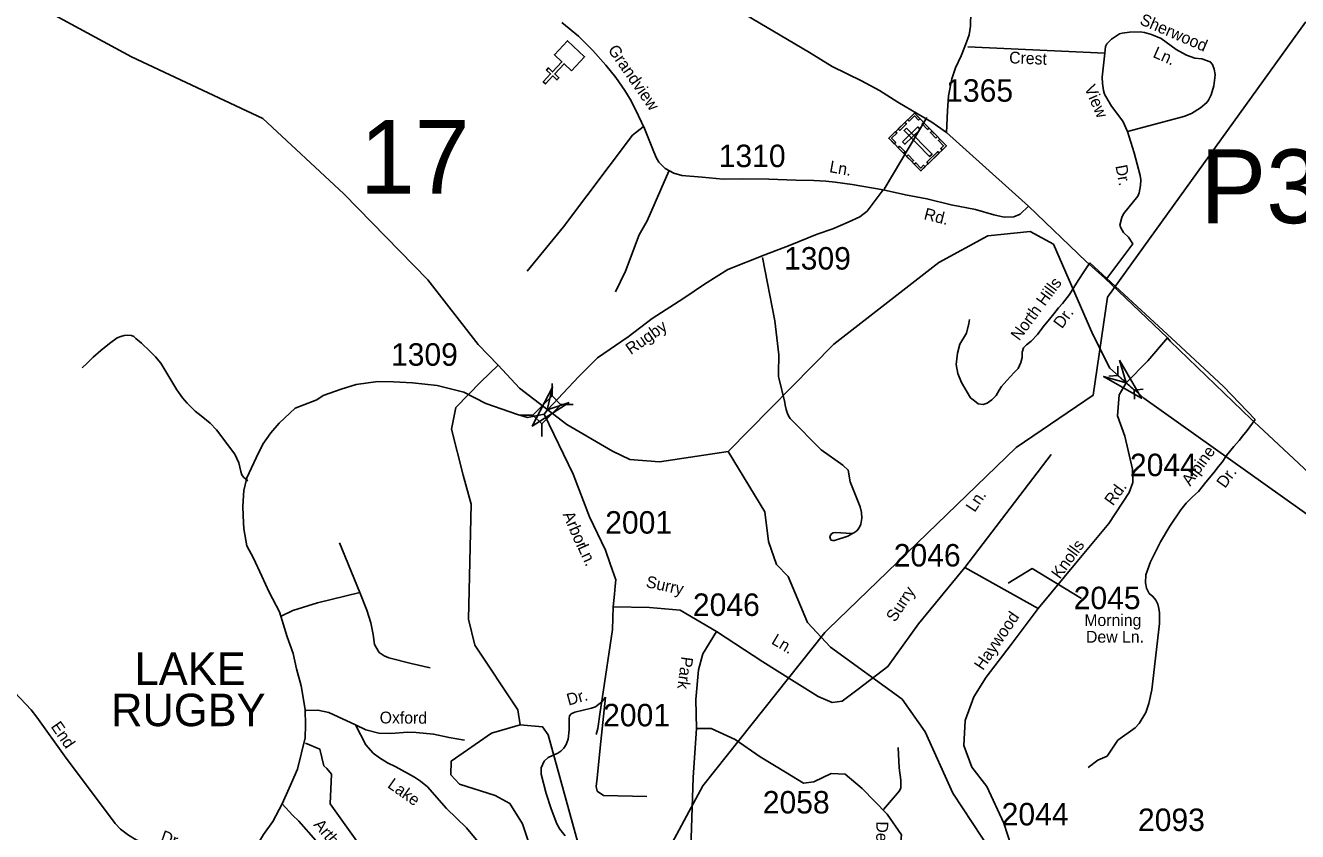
# Model space of a CAD drawing. Extents: x 884530 to 1028605, y 526725 to 653634.
# Drawn here: x 944694 to 951762, y 603462 to 607943 of the extents above; entities that cross this region are included whole.
import ezdxf

# ---------------------------------------------------------------- set-up
doc = ezdxf.new("R2010")
doc.units = 0
for name, color, linetype in [('Exist Cultural Cemetery CELL', 7, 'Continuous'), ('Exist Cultural Church CELL', 7, 'Continuous'), ('Exist Hydrographic Bay Label', 7, 'Continuous'), ('Exist Hydrographic Creek Single Shore', 7, 'Continuous'), ('Exist Hydrographic Lake Shore Label', 7, 'Continuous'), ('Exist Hydrographic Misc Water Feature', 7, 'Continuous'), ('Exist Road Non-System Type 51', 7, 'Continuous'), ('Exist Road Non-System Type 51 Label', 7, 'Continuous'), ('Exist Road Primary NC Attributed', 7, 'Continuous'), ('Exist Road Secondary Structure Pipe Attributed CELL', 7, 'Continuous'), ('Exist Road Secondary Structure Pipe CELL', 7, 'Continuous'), ('Exist Road Secondary Structure Pipe Number Label', 7, 'Continuous'), ('Exist Road Secondary Structure Standard Bridge Attributed CELL', 7, 'Continuous'), ('Exist Road Secondary Structure Standard Bridge CELL', 7, 'Continuous'), ('Exist Road Secondary Structure Standard Bridge Number Label', 7, 'Continuous'), ('Exist Road Secondary Type 51 Attributed', 7, 'Continuous'), ('Exist Road Secondary Type 51 Label', 7, 'Continuous'), ('Exist Road Secondary Type 51 Number Label', 7, 'Continuous'), ('Exist Utilities Electrical Transmission Line', 7, 'Continuous')]:
    doc.layers.add(name, color=color, linetype=linetype)

msp = doc.modelspace()

# ---------------------------------------------------------------- linework, layer by layer
at = {"layer": 'Exist Cultural Cemetery CELL'}
for points in [[(949490.6, 607315.6), (949632.8, 607455), (949811, 607273.1), (949668.8, 607133.7)], [(949663.2, 607424), (949655.1, 607416.1), (949632.6, 607439.1), (949603.6, 607410.7), (949595.8, 607418.6), (949632.9, 607455)], [(949543.5, 607367.5), (949580.6, 607403.7), (949588.5, 607395.6), (949551.5, 607359.3)], [(949567.4, 607295.6), (949580.5, 607282.2), (949664.6, 607364.6), (949651.5, 607378)], [(949706.2, 607363.8), (949675.9, 607394.8), (949684, 607402.7), (949714.3, 607371.8)], [(949520.9, 607284.7), (949529, 607292.6), (949506.5, 607315.6), (949535.5, 607344), (949527.7, 607352), (949490.6, 607315.6)], [(949589, 607371), (949575.7, 607357.9), (949717.6, 607213.1), (949730.9, 607226.1)], [(949752.3, 607316.7), (949722, 607347.7), (949730.1, 607355.6), (949760.5, 607324.7)], [(949787.3, 607249.9), (949779.3, 607258.1), (949795, 607273.5), (949766.7, 607302.3), (949774.7, 607310.1), (949811, 607273.1)], [(949572.8, 607231.7), (949542.5, 607262.6), (949550.6, 607270.6), (949580.9, 607239.7)], [(949701.8, 607182.1), (949762.4, 607241.5), (949770.4, 607233.4), (949709.8, 607174)], [(949619.8, 607183.7), (949589.5, 607214.6), (949597.6, 607222.6), (949628, 607191.6)], [(949692.4, 607156.9), (949684.3, 607165.1), (949668.6, 607149.7), (949640.4, 607178.6), (949632.4, 607170.8), (949668.7, 607133.7)]]:
    msp.add_lwpolyline(points, close=True, dxfattribs=at)
at = {"layer": 'Exist Cultural Church CELL'}
msp.add_lwpolyline([(947727.9, 607690.4), (947686.1, 607729.1), (947634.3, 607673.4), (947657.7, 607651.6), (947646.8, 607639.9), (947623.4, 607661.7), (947582.4, 607617.7), (947570.6, 607628.6), (947611.6, 607672.7), (947588.2, 607694.5), (947599.1, 607706.2), (947622.5, 607684.3), (947674.4, 607740.1), (947632.3, 607779.4), (947704.8, 607857.3), (947800.4, 607768.3)], close=True, dxfattribs=at)
at = {"layer": 'Exist Hydrographic Bay Label'}
for points in [[(947302.9, 603661.2), (947105, 603724.2), (947057, 603777.7), (947059.6, 603853.1), (947282.2, 604009.4), (947442.1, 604055.4)], [(947772.5, 603034.8), (947782.8, 603326.6), (947598.7, 603999.8), (947566.7, 604043), (947442.1, 604055.4)], [(947772.5, 603034.8), (947690.8, 603079), (947538.5, 603252.8), (947455.8, 603503.9), (947384.7, 603616.8), (947302.9, 603661.2)]]:
    msp.add_lwpolyline(points, dxfattribs=at)
at = {"layer": 'Exist Hydrographic Creek Single Shore'}
for points in [[(947320.7, 606053.8), (947209.2, 606168.4), (946929, 606529.2), (946462.8, 607006.4), (946012, 607424.9), (945282.1, 607767.7), (944700.4, 608084.6)], [(953189.6, 603458.6), (953033.8, 603630), (952952.8, 603810.9), (952868.7, 603969.9), (952709.7, 604155), (952600.7, 604307.8), (952379.4, 604579), (952279.7, 604706.9), (952064.3, 605048.8), (950907.3, 605870.5), (950718.1, 606037.1), (950624.8, 606223.9), (950406.6, 606726.3), (950275.7, 606797.8), (950041.5, 606773), (949769.1, 606624.2), (949185.7, 606169.9), (948597.4, 605574.6)], [(948597.4, 605574.6), (948216.8, 605517.5), (948051.8, 605530.6), (947956.2, 605575.5), (947700.9, 605724.5), (947439.4, 605926.1), (947320.7, 606053.8)], [(950281.7, 602777.6), (950257.1, 602788), (950115.7, 603266.7), (949846.9, 603675.7), (949692.3, 604016.8), (949565.2, 604196.6), (949167, 604486.8), (949038.6, 604623.9), (948931, 604878.8), (948866.8, 604945.7), (948821.3, 605074.6), (948802.1, 605239.1), (948597.4, 605574.6)]]:
    msp.add_lwpolyline(points, dxfattribs=at)
at = {"layer": 'Exist Hydrographic Misc Water Feature'}
msp.add_lwpolyline([(947442.1, 604055.4), (947428.6, 604137.7), (947191.1, 604496.9), (947154.6, 604642.1), (947169.3, 605281.7), (947125, 605443.4), (947061.5, 605697.9), (947085.4, 605819.6), (947224.6, 605960.8), (947320.7, 606053.8)], dxfattribs=at)
at = {"layer": 'Exist Road Non-System Type 51'}
for p, q in [((950691, 607788.7), (949929.7, 607824.4)), ((949701.9, 607430.6), (949465.6, 607032.5)), ((950701.6, 606536.6), (950608.2, 606623.1)), ((951061, 606203.7), (950701.6, 606536.6)), ((946552.1, 604789.8), (946438.7, 605065.7))]:
    msp.add_line(p, q, dxfattribs=at)
for points in [[(950817.2, 607352.6), (951130.1, 607436), (951172.8, 607453.7), (951222.3, 607484.4), (951257.6, 607514.3), (951267.8, 607527.4), (951282, 607557.4), (951295.9, 607606.5), (951302.4, 607650.9), (951303.7, 607670.4), (951299.3, 607699.7), (951290, 607726.2), (951277.1, 607740.3), (951229.3, 607756.2), (951191.4, 607760.3), (951144.5, 607776.3), (951086.4, 607808.1), (951003.3, 607870.1), (950950.3, 607892.9), (950910.6, 607903.5), (950887.1, 607906.9), (950828, 607905.2), (950787.7, 607900.1), (950773, 607894.9), (950728.4, 607865.4), (950702.1, 607840.2), (950694.1, 607824.6), (950691, 607788.7)], [(950817.2, 607352.6), (950790.8, 607410), (950728.9, 607493.5), (950708.8, 607525.3), (950690, 607561.3), (950683.9, 607581.3), (950677.2, 607619.8), (950676.6, 607655.1), (950691, 607788.7)], [(948125.8, 607379.1), (948066.6, 607332.7), (947682.4, 606822.9), (947481.3, 606577.1)], [(950701.6, 606536.6), (950846.5, 606729), (950823, 606764.8), (950795, 606790.7), (950779.1, 606817.2), (950774.5, 606831.5), (950784.7, 606875.6), (950794.7, 606896.1), (950874, 606994), (950881.8, 607011.9), (950889.7, 607053.3), (950890.6, 607084.9), (950886.7, 607108.6), (950853.5, 607234.5), (950817.2, 607352.6)], [(948268.2, 607132.2), (948147.3, 606856.5), (948102.9, 606778.6), (948028.1, 606575.9), (947971.2, 606461.7)], [(948789.7, 606653.2), (948857.7, 606300.1), (948876.5, 606142.5), (948880.2, 606111.3), (948877.2, 606008.1), (948877.8, 605991.8), (948880.7, 605976.1), (948913.3, 605846.4), (948915.2, 605831.4), (948920.7, 605807.6), (948928, 605784.5), (948935.6, 605768.5), (948943.1, 605757.2), (949115.7, 605583.2), (949235.2, 605498), (949264.9, 605470.5), (949275.1, 605404.8), (949330.7, 605266.7), (949339.6, 605235.5), (949340.7, 605202.7), (949334.9, 605169.8), (949325.5, 605149.3), (949313.5, 605133.9), (949295.5, 605121.3), (949288.9, 605117.6), (949263.3, 605103.4), (949189.8, 605079.4), (949178.5, 605078.6), (949170.2, 605082), (949166.4, 605087.4), (949163.1, 605099.4), (949166.3, 605109), (949172, 605116.7), (949182, 605122.4), (949192.7, 605124.2), (949285.9, 605117.8)], [(950608.2, 606623.1), (950570.7, 606566.5), (950546.4, 606529.9), (950523.8, 606494.2), (950495, 606446.3), (950455, 606397.6), (950433.2, 606372.3), (950407.1, 606339.3), (950382.7, 606310.5), (950348.7, 606266.9), (950317.4, 606224.3), (950280.8, 606186.9), (950255.5, 606166.8), (950239, 606150.3), (950232.1, 606126.7), (950232.1, 606096.3), (950224.2, 606068.4), (950208.6, 606036.2), (950187.7, 606012.7), (950166.8, 605990.9), (950145.8, 605969.2), (950117.1, 605936.1), (950104.1, 605914.3), (950086.6, 605885.5), (950064, 605862.1), (950037, 605842.9), (950014.3, 605836.1), (949987.5, 605839.7), (949966.2, 605856), (949944.7, 605872.5), (949894.1, 605957), (949874.1, 606007.5), (949865.4, 606058), (949872.1, 606120.3), (949886.2, 606170), (949921.7, 606232.2), (949936, 606285.5), (949938.6, 606308.8)], [(945929.7, 605411.3), (945905.4, 605432.3), (945895.4, 605444.5), (945890.9, 605463.3), (945878.7, 605511), (945857.8, 605559.6), (945754.8, 605694.7), (945720.4, 605732.4), (945670.6, 605772.2), (945636.3, 605798.8), (945592, 605843), (945565.4, 605871.9), (945534.4, 605916.1), (945445.8, 606065.6), (945417, 606101), (945384.6, 606132.4), (945337.8, 606176.7), (945307.4, 606201.6), (945295.3, 606212.9), (945282, 606218.4), (945262, 606220.6), (945242.2, 606218.4), (945223.4, 606213.9), (945202.3, 606206.2), (945160.2, 606175.2), (945112.6, 606136.4), (945069.5, 606097.7), (945035.1, 606063.4), (945008.6, 606040.1)], [(951526.3, 605752.9), (951350.8, 605935.3), (951061, 606203.7)], [(951526.3, 605752.9), (951482.5, 605691), (951455.7, 605658.6), (951436.6, 605635.7), (951408.1, 605601.4), (951367.2, 605551.9), (951342.4, 605515.7), (951322.3, 605490), (951298.5, 605459.5), (951272.9, 605428.1), (951251.9, 605403.3), (951231.8, 605377), (951211.9, 605351.9), (951177.6, 605321.4), (951142.3, 605287), (951112.8, 605249), (951052.8, 605159.4), (951000.4, 605071.8), (950945.2, 604960.8), (950918.2, 604888.6), (950916.4, 604845), (950922.7, 604814.6), (950937.8, 604785.1), (950958.4, 604768.2), (950974.4, 604748), (950985.5, 604726.2), (950991.8, 604701.9), (950993.8, 604677), (950994, 604618.9), (950952.3, 604249.4), (950935.7, 604173.6), (950917.9, 604122.8), (950881.1, 604063.1), (950858.7, 604038.6), (950763.5, 603968.9), (950703.7, 603879.8), (950651.9, 603857.8), (950598.7, 603817.9)], [(946113.7, 604658.7), (946179.4, 604690.8), (946316.9, 604733.8), (946552.1, 604789.8)], [(946552.1, 604789.8), (946591.1, 604692.1), (946612.9, 604621.8), (946626.5, 604557), (946632.8, 604501.1), (946658.2, 604457.8), (946685.8, 604438.2), (946712.8, 604427.6), (946837.4, 604395), (946941.8, 604371.5)], [(945880, 603208.1), (945469.1, 603358.1), (945386.4, 603384.6), (945308.8, 603415.3), (945266.4, 603440.9), (945222, 603475.5), (945191.6, 603505.7), (944910.5, 603881.9), (944757, 604097.4), (944724.9, 604137.9), (944634.9, 604235), (944604, 604254.7), (944560.6, 604268), (944400, 604297.8), (944189.9, 604322.7), (943956.3, 604377.6), (943880.8, 604388.3), (943816, 604392)], [(947691.8, 603438.4), (947663.6, 603475), (947645.8, 603505.4), (947614.8, 603587.3), (947587.6, 603673.7), (947559.9, 603781), (947559.4, 603815.3), (947576.6, 603853.7), (947597.7, 603873.5), (947652.1, 603897), (947668.5, 603908.6), (947685.8, 603925.5), (947697.7, 603945.4), (947709.5, 603974.8), (947713.9, 604026.8), (947714.6, 604089.6), (947716.9, 604104), (947726.1, 604116.2), (947746.1, 604124.9), (947839.5, 604146.7), (947860.4, 604155.3), (947879.5, 604169.6), (947896.6, 604182.9), (947916.7, 604208.7)], [(947916.7, 604208.7), (947887, 603927.6), (947871, 603759.1), (947864.5, 603712.5), (947871, 603686.9), (947904.7, 603662.8), (948145.9, 603656)], [(946253.3, 604135.3), (946318.1, 604136.3), (946379.2, 604122.9), (946527.4, 604054.9)], [(946527.4, 604054.9), (946584.7, 603943.1), (946626.3, 603897.2), (946660.1, 603871), (946705.2, 603843.1), (946751.2, 603821.4), (946855.7, 603764.1), (946888.2, 603742.1), (946926.7, 603709.8), (947032.8, 603590), (947144.1, 603481.5), (947216.2, 603395.2)], [(946527.4, 604054.9), (946585.7, 604027.3), (946657.9, 604008.9), (946724.3, 604007.1), (946818.4, 604014.9), (946865.4, 604012.1), (946961, 604003.5), (947047.3, 603984.2), (947133.2, 603970.2)], [(946249.1, 603952.1), (946329.4, 603919.5), (946352.1, 603826.6), (946368.2, 603812), (946394.2, 603780), (946386.4, 603615.6), (946995.1, 602761.4), (947538.1, 602803)], [(949461.9, 603585.1), (949550.2, 603688.1), (949557.5, 603704.8), (949556.8, 603747.6), (949548.7, 603815.1), (949543.4, 603928.8)]]:
    msp.add_lwpolyline(points, dxfattribs=at)
at = {"layer": 'Exist Road Primary NC Attributed'}
msp.add_line((950267.5, 606937.8), (949811.5, 607347.4), dxfattribs=at)
for points in [[(949811.5, 607347.4), (949760.5, 607382.4), (949729.5, 607404.1), (949654.1, 607449.4), (949540.4, 607515.1), (949438.4, 607580.7), (949339.3, 607634.6), (949176.1, 607713.4), (949049.8, 607792.2), (948571.2, 608075.9), (947925.6, 608432.6), (947435.8, 608702.2)], [(951039.8, 606205.5), (950690.4, 606538.1), (950586.6, 606629.4), (950267.5, 606937.8)], [(952594.2, 604740.6), (952245.8, 605062.6), (951544.5, 605717.6), (951503.6, 605753.9), (951054.5, 606186.9), (951039.8, 606205.5)]]:
    msp.add_lwpolyline(points, dxfattribs=at)
at = {"layer": 'Exist Road Secondary Structure Pipe Attributed CELL'}
msp.add_lwpolyline([(950772.5, 606081.1), (950895.6, 605870.6), (950683.8, 605991.4), (950808.9, 605956.3)], close=True, dxfattribs=at)
at = {"layer": 'Exist Road Secondary Structure Pipe CELL'}
for p, q in [((950762.7, 606047.6), (950764, 605996.8)), ((950713.4, 605992.8), (950764, 605996.8)), ((950853.9, 605915.9), (950764, 605996.8)), ((950904.5, 605919.9), (950853.9, 605915.9)), ((950855.2, 605865.1), (950853.9, 605915.9))]:
    msp.add_line(p, q, dxfattribs=at)
at = {"layer": 'Exist Road Secondary Structure Standard Bridge Attributed CELL'}
msp.add_lwpolyline([(947715.3, 605846.8), (947509.8, 605715.5), (947622.1, 605931.9), (947592, 605805.5)], close=True, dxfattribs=at)
at = {"layer": 'Exist Road Secondary Structure Standard Bridge CELL'}
for p, q in [((947619.6, 605883.6), (947619.6, 605952.6)), ((947668.4, 605834.8), (947737.3, 605834.8)), ((947443.5, 605777), (947512.5, 605777)), ((947562.4, 605658.1), (947562.4, 605727.1))]:
    msp.add_line(p, q, dxfattribs=at)
msp.add_lwpolyline([(947512.5, 605777), (947619.3, 605883.8), (947669.2, 605833.9), (947562.4, 605727.1)], close=True, dxfattribs=at)
at = {"layer": 'Exist Road Secondary Type 51 Attributed'}
for points in [[(949811.5, 607347.4), (949817.3, 607468.4), (949822.4, 607551.8), (949840.6, 607644.8), (949861, 607706.1), (949893.1, 607773.2), (949916.4, 607834.8), (949936.5, 607889.5), (949944.4, 607939.2), (949945.7, 608018)], [(947673.9, 607959.1), (947765.6, 607883.2), (947846.3, 607802.8), (947917.6, 607721.3), (947973.6, 607653.3), (948024.3, 607580), (948058.6, 607524.2), (948099.3, 607440.7), (948133.3, 607370.5), (948177.3, 607258), (948197.4, 607209), (948212.6, 607182.5), (948247.6, 607147.6), (948296.3, 607121.7), (948341.4, 607107.7), (948453.4, 607098.9), (948569.7, 607088.7), (948679.3, 607090.4), (948823.3, 607087.5), (948973.5, 607081.9), (949073.6, 607079.9), (949141.5, 607077.2), (949193.5, 607070.9), (949287.7, 607058.3), (949459.6, 607028.5)], [(949459.6, 607028.5), (949398, 606947.2), (949370, 606911), (949329.5, 606878), (949265.5, 606848.9), (949179.4, 606811.3), (949092.5, 606781.5), (948942.3, 606721.5), (948802.4, 606667.9), (948596.7, 606585.4), (948466.4, 606504), (948352.1, 606426.7), (948175.9, 606313.4), (948042.3, 606211.4), (947871.4, 606094.6), (947767.6, 605990.3), (947595.1, 605806.1)], [(950267.5, 606937.8), (950219.8, 606894.2), (950185.2, 606878), (950132.4, 606875.9), (950073.4, 606890.2), (949971.8, 606918.6), (949836.5, 606945.1), (949702.6, 606979.3), (949582.6, 607001.4), (949459.6, 607028.5)], [(951039.8, 606205.5), (950930.2, 606078), (950808.8, 605956.5), (950770.2, 605888.3), (950761.4, 605772.7), (950802.8, 605660.1), (950844.3, 605476.3), (950847.3, 605402.2), (950826.5, 605345.8), (950714, 605173.9), (950536.8, 604962.4), (950321.3, 604700.9)], [(947575.7, 605781.6), (947556.4, 605777.1), (947482.9, 605763), (947427.6, 605779.2), (947251.1, 605841), (947129.5, 605903.3), (946981.8, 605940.2), (946845, 605955.4), (946738.8, 605961.1), (946650.8, 605963.2), (946531.9, 605945.9), (946447.6, 605920.7), (946347.7, 605885.9), (946313, 605860.6), (946193.1, 605815.9), (946102.6, 605731.7), (946056.9, 605677.6), (946012.2, 605614.5), (945975.6, 605539.3), (945923, 605428.3), (945906.7, 605357.1), (945902, 605271.2), (945903.9, 605216), (945907.3, 605144.2), (945924.4, 605049.4), (945961.6, 604981.5), (946006.3, 604881.8), (946046.9, 604792.3), (946105.9, 604682.5), (946148.5, 604544.8), (946180.4, 604451.1), (946200.3, 604366.7), (946225.7, 604272.2), (946237.9, 604194.9), (946248, 604138.7), (946250.1, 604053.3), (946248, 603982.1), (946204.3, 603808.6), (946158.7, 603702.9), (946120.1, 603615.5)], [(947595.1, 605806.1), (947575.7, 605781.6)], [(947575.7, 605781.6), (947736.2, 605448), (947827.5, 605210.2), (947916.3, 605026), (947943.2, 604949.3), (947973.9, 604861), (947970, 604826.5), (947966.2, 604780.4), (947958.5, 604711.3)], [(950392.4, 605557.6), (949912.7, 604929.8)], [(949912.7, 604929.8), (949655, 604615.6), (949486.1, 604378.4), (949320.2, 604253.9), (949231.4, 604185.7), (949175.1, 604179.8), (949098, 604212.4), (948964.7, 604295.4), (948790, 604405.1), (948533.9, 604573.1)], [(950321.3, 604700.9), (949912.7, 604929.8)], [(947958.5, 604711.3), (947954.7, 604584.6), (947897.6, 604198.6), (947887.1, 604126.9), (947873.6, 604035), (947864.2, 604001)], [(948533.9, 604573.1), (948330.6, 604692.1), (948161.8, 604707.5), (947958.5, 604711.3)], [(950321.3, 604700.9), (950170.8, 604502), (950032, 604319.3), (949962.7, 604209.6), (949915.2, 604078.1), (949907.9, 603939.2), (949951.7, 603818.6), (950035.7, 603712.7), (950130.6, 603508), (950211, 603255.9), (950273.1, 603044.3)], [(948533.9, 604573.1), (948457.2, 604448.8), (948434.1, 604360.5), (948418.8, 604195.5), (948422.6, 604034.2)], [(948422.6, 604034.2), (948403.5, 603762.6), (948388.1, 603313.6)], [(948422.6, 604034.2), (948503.2, 604034.2), (948637.4, 603972.8), (948775.5, 603876.9), (948917.4, 603792.4), (949017.1, 603731), (949074.7, 603738.7), (949170.6, 603784.8), (949247.3, 603780.9), (949343.2, 603700.3), (949481.2, 603558.3), (949561.8, 603443.2), (949542.6, 603262.8), (949465.9, 602798.4), (949477.4, 602668.7), (949504.3, 602542.1), (949554.1, 602484.5), (949627, 602476.8), (949704.6, 602491.4)], [(946120.1, 603615.5), (946067.5, 603517.3), (946016.5, 603444.8), (945987.9, 603398.4), (945941.2, 603327.2)], [(946532.3, 602863.9), (946548.9, 602877.7), (946632.3, 602948.3), (946642.4, 602982.9), (946601.8, 603052.1), (946542.9, 603129.3), (946418.9, 603269.7), (946307.1, 603412.1), (946212.4, 603519.5), (946177.3, 603553), (946120.1, 603615.5)]]:
    msp.add_lwpolyline(points, dxfattribs=at)
at = {"layer": 'Exist Road Secondary Type 51 Label'}
msp.add_lwpolyline([(950560.7, 604757), (950287, 604923.5), (950153.9, 604842.1)], dxfattribs=at)
at = {"layer": 'Exist Utilities Electrical Transmission Line'}
msp.add_lwpolyline([(948025.7, 602913.5), (948456.6, 603716.1), (949135.7, 604568.8), (949153.4, 604586.8), (950198.6, 605596.3), (950625.4, 605887), (950705.7, 606432.8), (951806.5, 607960.9), (952496.6, 607956.3), (952684.6, 608117.9), (953412.6, 608862), (954756.6, 609915.4), (957015.4, 611908.6)], dxfattribs=at)

# ---------------------------------------------------------------- texts
at = {"layer": 'Exist Hydrographic Lake Shore Label'}
for s, p in [('LAKE', (945300, 604277)), ('LAKE', (945300, 604277)), ('RUGBY', (945169.6, 604047.4)), ('RUGBY', (945169.6, 604047.4))]:
    msp.add_text(s, height=180.45, dxfattribs=at).set_placement(p)
at = {"layer": 'Exist Road Non-System Type 51 Label'}
for s, height, rotation, p in [('Sherwood', 65.62, 336.76826, (950880.2, 607950.9)), ('Ln.', 65.62, 336.22013, (950953.4, 607768)), ('Crest', 65.62, 357.66388, (950158.3, 607732.2)), ('View', 65.62, 293.25998, (950575.8, 607596.1)), ('Dr.', 65.62, 280.75848, (950749.5, 607161.5)), ('North Hills', 65.617, 53.70176, (950215.5, 606185.6)), ('Dr.', 65.62, 53.70176, (950452.5, 606252.9)), ('Alpine', 65.62, 54.0863, (951165, 605377.8)), ('Dr.', 65.62, 54.0863, (951358.9, 605365.9)), ('Dr.', 65.62, 15.43802, (947711.1, 604161.5)), ('Oxford', 65.62, 359.55794, (946661.6, 604062.9)), ('End', 65.62, 304.46424, (944832, 604045.5)), ('Lake', 65.62, 324.80183, (946700.6, 603710.3)), ('Dr.', 65.62, 340.66445, (945439.9, 603408.6))]:
    msp.add_text(s, height=height, rotation=rotation, dxfattribs=at).set_placement(p)
at = {"layer": 'Exist Road Secondary Structure Pipe Number Label'}
msp.add_text('P358', height=410.1, dxfattribs=at).set_placement((951221.7, 606843.3))
at = {"layer": 'Exist Road Secondary Structure Standard Bridge Number Label'}
msp.add_text('17', height=410.1, dxfattribs=at).set_placement((946551.3, 607006.5))
at = {"layer": 'Exist Road Secondary Type 51 Label'}
for s, rotation, p in [('Grandview', 304.70463, (947927.1, 607806.9)), ('Ln.', 349.64006, (949157.1, 607127.6)), ('Rd.', 345.67204, (949681.5, 606866.2)), ('Rugby', 34.90778, (948057.4, 606109.6)), ('Ln.', 56.34681, (949968, 605232.3)), ('Rd.', 54.07955, (950736.2, 605268.4)), ('Arbor', 293.46469, (947677.2, 605225)), ('Ln.', 294.19906, (947760, 605041.3)), ('Knolls', 54.07955, (950441, 604861)), ('Surry', 347.63254, (948137.7, 604821)), ('Surry', 56.79252, (949525.5, 604621.6)), ('Haywood', 55.83163, (950013.7, 604353.4)), ('Ln.', 329.19195, (948833.5, 604508.6)), ('Park', 262.2749, (948339.4, 604436.8)), ('Arthur Ln.', 310.17363, (946291, 603497.8)), ('Deerhaven', 269.12542, (949422, 603518.4))]:
    msp.add_text(s, height=65.62, rotation=rotation, dxfattribs=at).set_placement(p)
for s, p in [('Morning', (950576.9, 604604.1)), ('Dew Ln.', (950586.5, 604511.6))]:
    msp.add_text(s, height=65.62, dxfattribs=at).set_placement(p)
at = {"layer": 'Exist Road Secondary Type 51 Number Label'}
for s, p in [('1365', (949809.4, 607518.5)), ('1310', (948545.5, 607154.9)), ('1309', (948908.2, 606585.4)), ('1309', (946724.4, 606050.9)), ('2044', (950830.4, 605437)), ('2001', (947914.8, 605117.6)), ('2046', (949518.1, 604934.9)), ('2046', (948402.1, 604660.1)), ('2045', (950517.8, 604697.6)), ('2001', (947903.2, 604046.4)), ('2058', (948790.2, 603562)), ('2044', (950117.7, 603495.6)), ('2093', (950875.1, 603464.5))]:
    msp.add_text(s, height=125, dxfattribs=at).set_placement(p)

doc.saveas('drawing.dxf')
